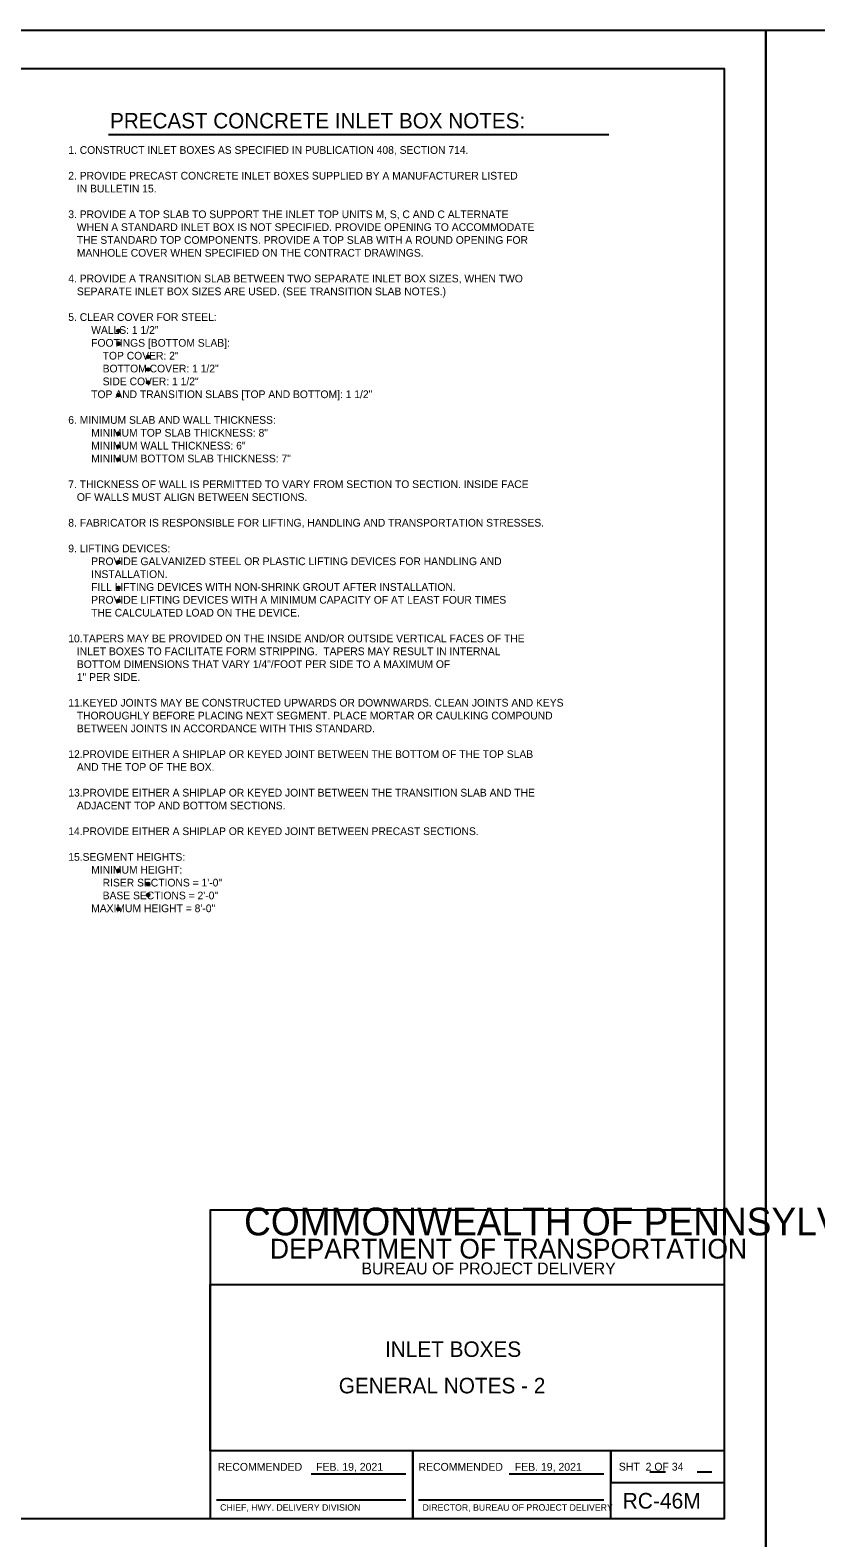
# Model space of a CAD drawing. Extents: x -6420 to 49575, y -4552 to 11624.
# Drawn here: x -1840 to -838, y 9700 to 11624 of the extents above; entities that cross this region are included whole.
import ezdxf

# ---------------------------------------------------------------- set-up
doc = ezdxf.new("R2010")
doc.units = 0
doc.layers.add('1', color=7, linetype='Continuous')
doc.layers.add('PLT-BNDY', color=7, linetype='Continuous')

msp = doc.modelspace()

# ---------------------------------------------------------------- linework, layer by layer
at = {"layer": '1'}
for p, q in [((-1740.5, 11490.8), (-1102.2, 11490.8)), ((-1481.7, 9781.3), (-1361.3, 9781.3)), ((-1229.1, 9781.3), (-1108.6, 9781.3)), ((-1050, 9784), (-1029.8, 9784)), ((-989.6, 9784), (-970.8, 9784)), ((-1602.8, 9748.3), (-1361.3, 9748.3)), ((-1345.1, 9748.3), (-1108.6, 9748.3))]:
    msp.add_line(p, q, dxfattribs=at)
msp.add_lwpolyline([(-954.5, 9724.3), (-954.5, 11574.7), (-3533.2, 11574.7), (-3533.2, 9724.3), (-954.5, 9724.3), (-954.5, 9810.8), (-1610.7, 9810.8), (-1610.7, 10023), (-954.5, 10023), (-954.5, 10118), (-1610.7, 10118), (-1610.7, 9724.3), (-1352.1, 9724.3), (-1352.1, 9810.8), (-1352.1, 9724.3), (-1099.5, 9724.3), (-1099.5, 9810.8), (-1099.5, 9770.4), (-954.5, 9770.4)], dxfattribs=at)
for centre, radius in [((-1727.7, 11240.2), 1.75), ((-1727.7, 11240.2), 1.31), ((-1727.7, 11240.2), 0.875), ((-1727.7, 11240.2), 0.437), ((-1727.7, 11223.8), 1.75), ((-1727.7, 11223.8), 1.31), ((-1727.7, 11223.8), 0.875), ((-1727.7, 11223.8), 0.437), ((-1689.9, 11207.1), 1.75), ((-1689.9, 11207.1), 1.31), ((-1689.9, 11207.1), 0.875), ((-1689.9, 11207.1), 0.437), ((-1689.9, 11190.7), 1.75), ((-1689.9, 11190.7), 1.31), ((-1689.9, 11190.7), 0.875), ((-1689.9, 11190.7), 0.437), ((-1689.9, 11174.3), 1.75), ((-1689.9, 11174.3), 1.31), ((-1689.9, 11174.3), 0.875), ((-1689.9, 11174.3), 0.437), ((-1727.7, 11158.2), 1.75), ((-1727.7, 11158.2), 1.31), ((-1727.7, 11158.2), 0.875), ((-1727.7, 11158.2), 0.437), ((-1727.7, 11108.9), 1.75), ((-1727.7, 11108.9), 1.31), ((-1727.7, 11108.9), 0.875), ((-1727.7, 11108.9), 0.437), ((-1727.7, 11092.5), 1.75), ((-1727.7, 11092.5), 1.31), ((-1727.7, 11092.5), 0.875), ((-1727.7, 11092.5), 0.437), ((-1727.7, 11076.1), 1.75), ((-1727.7, 11076.1), 1.31), ((-1727.7, 11076.1), 0.875), ((-1727.7, 11076.1), 0.437), ((-1727.7, 10944.9), 1.75), ((-1727.7, 10944.9), 1.31), ((-1727.7, 10944.9), 0.875), ((-1727.7, 10944.9), 0.437), ((-1727.7, 10912.1), 1.75), ((-1727.7, 10912.1), 1.31), ((-1727.7, 10912.1), 0.875), ((-1727.7, 10912.1), 0.437), ((-1727.7, 10895.7), 1.75), ((-1727.7, 10895.7), 1.31), ((-1727.7, 10895.7), 0.875), ((-1727.7, 10895.7), 0.437), ((-1727.7, 10551.2), 1.75), ((-1727.7, 10551.2), 1.31), ((-1727.7, 10551.2), 0.875), ((-1727.7, 10551.2), 0.437), ((-1689.9, 10534.5), 1.75), ((-1689.9, 10534.5), 1.31), ((-1689.9, 10534.5), 0.875), ((-1689.9, 10534.5), 0.437), ((-1689.9, 10520.1), 1.75), ((-1689.9, 10520.1), 1.31), ((-1689.9, 10520.1), 0.875), ((-1689.9, 10520.1), 0.437), ((-1727.7, 10502), 1.75), ((-1727.7, 10502), 1.31), ((-1727.7, 10502), 0.875), ((-1727.7, 10502), 0.437)]:
    msp.add_circle(centre, radius, dxfattribs=at)
at = {"layer": 'PLT-BNDY'}
for points in [[(-3661.2, 11623.9), (-902, 11623.9), (-902, 9675.1), (-3661.2, 9675.1)], [(-902, 11623.9), (1857.2, 11623.9), (1857.2, 9675.1), (-902, 9675.1)]]:
    msp.add_lwpolyline(points, close=True, dxfattribs=at)

# ---------------------------------------------------------------- texts
at = {"layer": '1'}
for s, height, p in [('PRECAST CONCRETE INLET BOX NOTES:', 19.685, (-1738.4, 11498.5)), ('1. CONSTRUCT INLET BOXES AS SPECIFIED IN PUBLICATION 408, SECTION 714.', 9.843, (-1791.8, 11466)), ('2. PROVIDE PRECAST CONCRETE INLET BOXES SUPPLIED BY A MANUFACTURER LISTED', 9.843, (-1791.8, 11433.2)), ('   IN BULLETIN 15.', 9.843, (-1791.8, 11416.8)), ('3. PROVIDE A TOP SLAB TO SUPPORT THE INLET TOP UNITS M, S, C AND C ALTERNATE', 9.843, (-1791.8, 11384)), ('   WHEN A STANDARD INLET BOX IS NOT SPECIFIED. PROVIDE OPENING TO ACCOMMODATE', 9.843, (-1791.8, 11367.6)), ('   THE STANDARD TOP COMPONENTS. PROVIDE A TOP SLAB WITH A ROUND OPENING FOR', 9.843, (-1791.8, 11351.2)), ('   MANHOLE COVER WHEN SPECIFIED ON THE CONTRACT DRAWINGS.', 9.843, (-1791.8, 11334.8)), ('4. PROVIDE A TRANSITION SLAB BETWEEN TWO SEPARATE INLET BOX SIZES, WHEN TWO', 9.843, (-1791.8, 11302)), ('   SEPARATE INLET BOX SIZES ARE USED. (SEE TRANSITION SLAB NOTES.)', 9.843, (-1791.8, 11285.6)), ('5. CLEAR COVER FOR STEEL:', 9.843, (-1791.8, 11252.8)), ('        WALLS: 1 1/2"', 9.843, (-1791.8, 11236.3)), ('        FOOTINGS [BOTTOM SLAB]:', 9.843, (-1791.8, 11219.9)), ('            TOP COVER: 2"', 9.843, (-1791.8, 11203.5)), ('            SIDE COVER: 1 1/2"', 9.843, (-1791.8, 11170.7)), ('            BOTTOM COVER: 1 1/2"', 9.843, (-1791.8, 11187.1)), ('        TOP AND TRANSITION SLABS [TOP AND BOTTOM]: 1 1/2"', 9.843, (-1791.8, 11154.3)), ('6. MINIMUM SLAB AND WALL THICKNESS: ', 9.843, (-1791.8, 11121.5)), ('        MINIMUM TOP SLAB THICKNESS: 8" ', 9.843, (-1791.8, 11105.1)), ('        MINIMUM WALL THICKNESS: 6"', 9.843, (-1791.8, 11088.7)), ('        MINIMUM BOTTOM SLAB THICKNESS: 7"', 9.843, (-1791.8, 11072.3)), ('7. THICKNESS OF WALL IS PERMITTED TO VARY FROM SECTION TO SECTION. INSIDE FACE', 9.843, (-1791.8, 11039.5)), ('   OF WALLS MUST ALIGN BETWEEN SECTIONS.', 9.843, (-1791.8, 11023.1)), ('8. FABRICATOR IS RESPONSIBLE FOR LIFTING, HANDLING AND TRANSPORTATION STRESSES.', 9.843, (-1791.8, 10990.3)), ('9. LIFTING DEVICES:', 9.843, (-1791.8, 10957.5)), ('        PROVIDE GALVANIZED STEEL OR PLASTIC LIFTING DEVICES FOR HANDLING AND', 9.843, (-1791.8, 10941.1)), ('        INSTALLATION.', 9.843, (-1791.8, 10924.7)), ('        FILL LIFTING DEVICES WITH NON-SHRINK GROUT AFTER INSTALLATION.', 9.843, (-1791.8, 10908.3)), ('        PROVIDE LIFTING DEVICES WITH A MINIMUM CAPACITY OF AT LEAST FOUR TIMES', 9.843, (-1791.8, 10891.9)), ('        THE CALCULATED LOAD ON THE DEVICE.', 9.843, (-1791.8, 10875.5)), ('10.TAPERS MAY BE PROVIDED ON THE INSIDE AND/OR OUTSIDE VERTICAL FACES OF THE', 9.843, (-1791.8, 10842.6)), ('   INLET BOXES TO FACILITATE FORM STRIPPING.  TAPERS MAY RESULT IN INTERNAL', 9.843, (-1791.8, 10826.2)), ('   BOTTOM DIMENSIONS THAT VARY 1/4"/FOOT PER SIDE TO A MAXIMUM OF', 9.843, (-1791.8, 10809.8)), ('   1" PER SIDE.', 9.843, (-1791.8, 10793.4)), ('11.KEYED JOINTS MAY BE CONSTRUCTED UPWARDS OR DOWNWARDS. CLEAN JOINTS AND KEYS', 9.843, (-1791.8, 10760.6)), ('   THOROUGHLY BEFORE PLACING NEXT SEGMENT. PLACE MORTAR OR CAULKING COMPOUND', 9.843, (-1791.8, 10744.2)), ('   BETWEEN JOINTS IN ACCORDANCE WITH THIS STANDARD.', 9.843, (-1791.8, 10727.8)), ('12.PROVIDE EITHER A SHIPLAP OR KEYED JOINT BETWEEN THE BOTTOM OF THE TOP SLAB', 9.843, (-1791.8, 10695)), ('   AND THE TOP OF THE BOX.', 9.843, (-1791.8, 10678.6)), ('13.PROVIDE EITHER A SHIPLAP OR KEYED JOINT BETWEEN THE TRANSITION SLAB AND THE', 9.843, (-1791.8, 10645.8)), ('   ADJACENT TOP AND BOTTOM SECTIONS.', 9.843, (-1791.8, 10629.4)), ('14.PROVIDE EITHER A SHIPLAP OR KEYED JOINT BETWEEN PRECAST SECTIONS. ', 9.843, (-1791.8, 10596.6)), ('15.SEGMENT HEIGHTS: ', 9.843, (-1791.8, 10563.8)), ('        MINIMUM HEIGHT: ', 9.843, (-1791.8, 10547.4)), ('            RISER SECTIONS = 1\'-0" ', 9.843, (-1791.8, 10531)), ('        MAXIMUM HEIGHT = 8\'-0"', 9.843, (-1791.8, 10498.2)), ('            BASE SECTIONS = 2\'-0" ', 9.843, (-1791.8, 10514.6)), ('COMMONWEALTH OF PENNSYLVANIA', 35.379, (-1567.5, 10085.7)), ('DEPARTMENT OF TRANSPORTATION', 25.211, (-1534.5, 10056.1)), ('BUREAU OF PROJECT DELIVERY', 15.164, (-1417.8, 10035.9)), ('INLET BOXES', 19.816, (-1387.7, 9930.6)), ('GENERAL NOTES - 2', 19.816, (-1446.7, 9884.1)), ('RECOMMENDED', 10, (-1601.1, 9785.3)), ('FEB. 19, 2021', 10, (-1475.6, 9785.3)), ('RECOMMENDED', 10, (-1345, 9785.3)), ('FEB. 19, 2021', 10, (-1222.1, 9785.3)), ('SHT  2 OF 34', 10, (-1089.4, 9785.5)), ('RC-46M', 20, (-1084.5, 9737)), ('CHIEF, HWY. DELIVERY DIVISION', 8.333, (-1598, 9734.3)), ('DIRECTOR, BUREAU OF PROJECT DELIVERY', 8.333, (-1339.8, 9734.3))]:
    msp.add_text(s, height=height, dxfattribs=at).set_placement(p)

doc.saveas('drawing.dxf')
